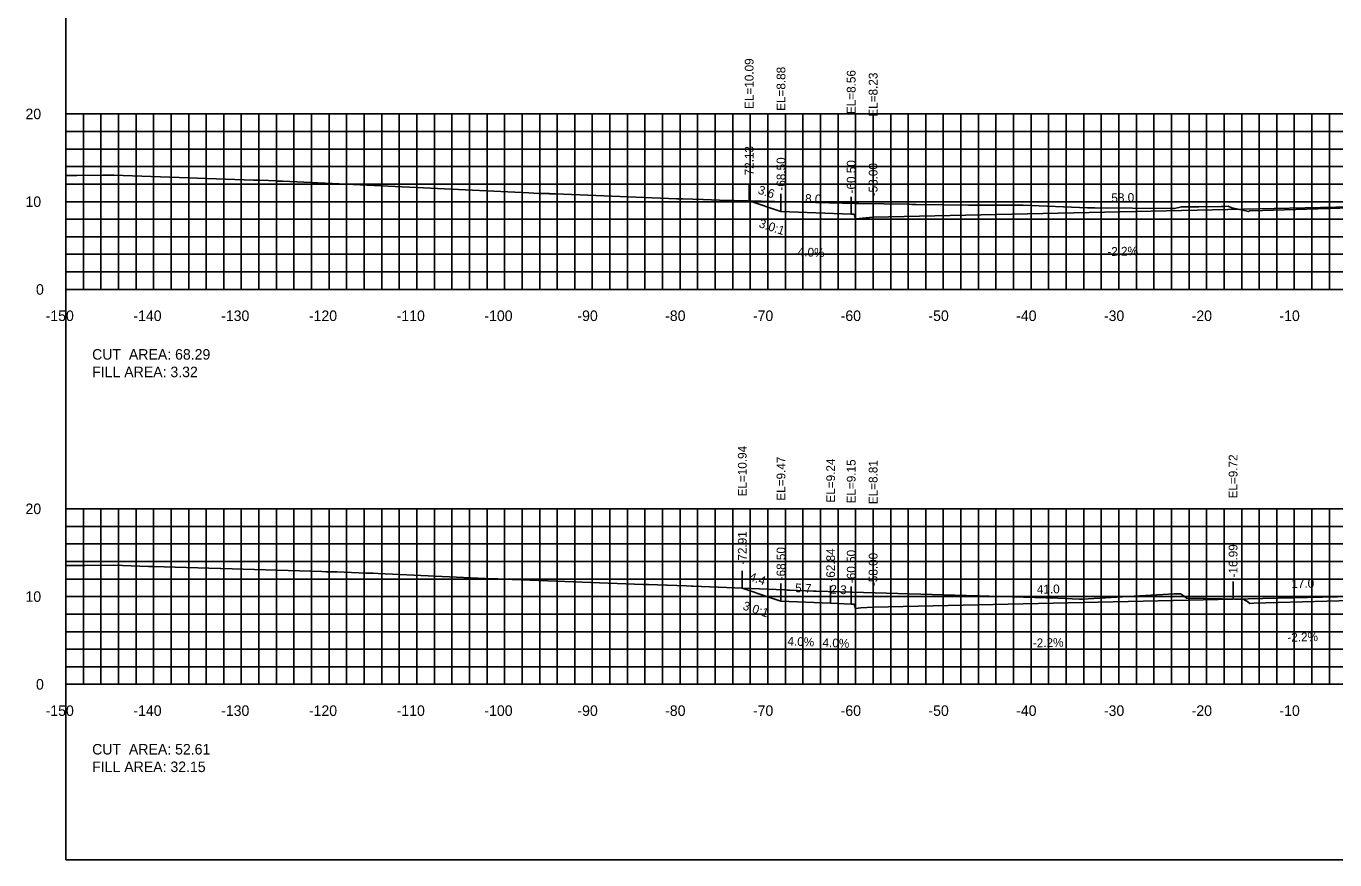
# Model space of a CAD drawing. Extents: x 1797419 to 1809236, y 248759 to 251512.
# Drawn here: x 1804516.5 to 1804665.6, y 250854.9 to 250949.9 of the extents above; entities that cross this region are included whole.
import ezdxf

# ---------------------------------------------------------------- set-up
doc = ezdxf.new("R2010")
doc.units = 0
for name, color, linetype in [('10', 7, 'Continuous'), ('3', 7, 'Continuous'), ('31', 7, 'Continuous'), ('4', 7, 'Continuous'), ('60', 7, 'Continuous'), ('ANNO-TXT', 7, 'Continuous'), ('CL-CNST', 7, 'Continuous'), ('Level 62', 7, 'Continuous'), ('M-ROADS', 7, 'Continuous')]:
    doc.layers.add(name, color=color, linetype=linetype)

msp = doc.modelspace()

# ---------------------------------------------------------------- linework, layer by layer
for p, q in [((1804598.87, 250929.98), (1804598.87, 250931.98)), ((1804602.5, 250928.77), (1804602.5, 250930.77)), ((1804610.5, 250928.45), (1804610.5, 250930.45)), ((1804613, 250928.12), (1804613, 250930.12)), ((1804598.09, 250885.83), (1804598.09, 250887.83)), ((1804602.5, 250884.36), (1804602.5, 250886.36)), ((1804608.16, 250884.13), (1804608.16, 250886.13)), ((1804610.5, 250884.04), (1804610.5, 250886.04)), ((1804613, 250883.7), (1804613, 250885.7)), ((1804654.02, 250884.61), (1804654.02, 250886.61))]:
    msp.add_line(p, q)
msp.add_lwpolyline([(1804521, 250854.89), (1804821, 250854.89), (1804821, 251044.89), (1804521, 251044.89)], close=True)
at = {"layer": '60'}
for p, q in [((1804520.94, 250939.89), (1804521, 250939.89)), ((1804521, 250919.89), (1804521, 250939.89)), ((1804520.94, 250929.89), (1804521, 250929.89)), ((1804520.94, 250919.89), (1804521, 250919.89)), ((1804521, 250919.89), (1804821, 250919.89)), ((1804521, 250919.83), (1804521, 250919.89)), ((1804531, 250919.83), (1804531, 250919.89)), ((1804541, 250919.83), (1804541, 250919.89)), ((1804551, 250919.83), (1804551, 250919.89)), ((1804561, 250919.83), (1804561, 250919.89)), ((1804571, 250919.83), (1804571, 250919.89)), ((1804581, 250919.83), (1804581, 250919.89)), ((1804591, 250919.83), (1804591, 250919.89)), ((1804601, 250919.83), (1804601, 250919.89)), ((1804611, 250919.83), (1804611, 250919.89)), ((1804621, 250919.83), (1804621, 250919.89)), ((1804631, 250919.83), (1804631, 250919.89)), ((1804641, 250919.83), (1804641, 250919.89)), ((1804651, 250919.83), (1804651, 250919.89)), ((1804661, 250919.83), (1804661, 250919.89)), ((1804520.94, 250894.89), (1804521, 250894.89)), ((1804521, 250874.89), (1804521, 250894.89)), ((1804520.94, 250884.89), (1804521, 250884.89)), ((1804520.94, 250874.89), (1804521, 250874.89)), ((1804521, 250874.89), (1804821, 250874.89)), ((1804521, 250874.83), (1804521, 250874.89)), ((1804531, 250874.83), (1804531, 250874.89)), ((1804541, 250874.83), (1804541, 250874.89)), ((1804551, 250874.83), (1804551, 250874.89)), ((1804561, 250874.83), (1804561, 250874.89)), ((1804571, 250874.83), (1804571, 250874.89)), ((1804581, 250874.83), (1804581, 250874.89)), ((1804591, 250874.83), (1804591, 250874.89)), ((1804601, 250874.83), (1804601, 250874.89)), ((1804611, 250874.83), (1804611, 250874.89)), ((1804621, 250874.83), (1804621, 250874.89)), ((1804631, 250874.83), (1804631, 250874.89)), ((1804641, 250874.83), (1804641, 250874.89)), ((1804651, 250874.83), (1804651, 250874.89)), ((1804661, 250874.83), (1804661, 250874.89))]:
    msp.add_line(p, q, dxfattribs=at)
at = {"layer": 'CL-CNST'}
for points in [[(1804598.87, 250929.98), (1804602.5, 250928.77), (1804610.5, 250928.45), (1804610.83, 250928.45), (1804611, 250927.95), (1804613, 250928.12), (1804671, 250929.39), (1804729, 250928.73), (1804731, 250928.57), (1804731.17, 250929.07), (1804731.5, 250929.07), (1804733.5, 250929.15), (1804738.5, 250929.25), (1804739.5, 250929.29), (1804741.61, 250929.99)], [(1804598.09, 250885.83), (1804601.23, 250884.78), (1804602.5, 250884.36), (1804608.16, 250884.13), (1804610.5, 250884.04), (1804610.74, 250884.04), (1804610.83, 250884.04), (1804610.88, 250883.89), (1804611, 250883.54), (1804611.59, 250883.59), (1804613, 250883.7), (1804654.02, 250884.61), (1804671, 250884.98)]]:
    msp.add_lwpolyline(points, dxfattribs=at)
at = {"layer": 'Level 62'}
for p, q in [((1804521, 250939.89), (1804821, 250939.89)), ((1804521, 250919.89), (1804521, 250939.89)), ((1804523, 250919.89), (1804523, 250939.89)), ((1804525, 250919.89), (1804525, 250939.89)), ((1804527, 250919.89), (1804527, 250939.89)), ((1804529, 250919.89), (1804529, 250939.89)), ((1804531, 250919.89), (1804531, 250939.89)), ((1804533, 250919.89), (1804533, 250939.89)), ((1804535, 250919.89), (1804535, 250939.89)), ((1804537, 250919.89), (1804537, 250939.89)), ((1804539, 250919.89), (1804539, 250939.89)), ((1804541, 250919.89), (1804541, 250939.89)), ((1804543, 250919.89), (1804543, 250939.89)), ((1804545, 250919.89), (1804545, 250939.89)), ((1804547, 250919.89), (1804547, 250939.89)), ((1804549, 250919.89), (1804549, 250939.89)), ((1804551, 250919.89), (1804551, 250939.89)), ((1804553, 250919.89), (1804553, 250939.89)), ((1804555, 250919.89), (1804555, 250939.89)), ((1804557, 250919.89), (1804557, 250939.89)), ((1804559, 250919.89), (1804559, 250939.89)), ((1804561, 250919.89), (1804561, 250939.89)), ((1804563, 250919.89), (1804563, 250939.89)), ((1804565, 250919.89), (1804565, 250939.89)), ((1804567, 250919.89), (1804567, 250939.89)), ((1804569, 250919.89), (1804569, 250939.89)), ((1804571, 250919.89), (1804571, 250939.89)), ((1804573, 250919.89), (1804573, 250939.89)), ((1804575, 250919.89), (1804575, 250939.89)), ((1804577, 250919.89), (1804577, 250939.89)), ((1804579, 250919.89), (1804579, 250939.89)), ((1804581, 250919.89), (1804581, 250939.89)), ((1804583, 250919.89), (1804583, 250939.89)), ((1804585, 250919.89), (1804585, 250939.89)), ((1804587, 250919.89), (1804587, 250939.89)), ((1804589, 250919.89), (1804589, 250939.89)), ((1804591, 250919.89), (1804591, 250939.89)), ((1804593, 250919.89), (1804593, 250939.89)), ((1804595, 250919.89), (1804595, 250939.89)), ((1804597, 250919.89), (1804597, 250939.89)), ((1804599, 250919.89), (1804599, 250939.89)), ((1804601, 250919.89), (1804601, 250939.89)), ((1804603, 250919.89), (1804603, 250939.89)), ((1804605, 250919.89), (1804605, 250939.89)), ((1804607, 250919.89), (1804607, 250939.89)), ((1804609, 250919.89), (1804609, 250939.89)), ((1804611, 250919.89), (1804611, 250939.89)), ((1804613, 250919.89), (1804613, 250939.89)), ((1804615, 250919.89), (1804615, 250939.89)), ((1804617, 250919.89), (1804617, 250939.89)), ((1804619, 250919.89), (1804619, 250939.89)), ((1804621, 250919.89), (1804621, 250939.89)), ((1804623, 250919.89), (1804623, 250939.89)), ((1804625, 250919.89), (1804625, 250939.89)), ((1804627, 250919.89), (1804627, 250939.89)), ((1804629, 250919.89), (1804629, 250939.89)), ((1804631, 250919.89), (1804631, 250939.89)), ((1804633, 250919.89), (1804633, 250939.89)), ((1804635, 250919.89), (1804635, 250939.89)), ((1804637, 250919.89), (1804637, 250939.89)), ((1804639, 250919.89), (1804639, 250939.89)), ((1804641, 250919.89), (1804641, 250939.89)), ((1804643, 250919.89), (1804643, 250939.89)), ((1804645, 250919.89), (1804645, 250939.89)), ((1804647, 250919.89), (1804647, 250939.89)), ((1804649, 250919.89), (1804649, 250939.89)), ((1804651, 250919.89), (1804651, 250939.89)), ((1804653, 250919.89), (1804653, 250939.89)), ((1804655, 250919.89), (1804655, 250939.89)), ((1804657, 250919.89), (1804657, 250939.89)), ((1804659, 250919.89), (1804659, 250939.89)), ((1804661, 250919.89), (1804661, 250939.89)), ((1804663, 250919.89), (1804663, 250939.89)), ((1804665, 250919.89), (1804665, 250939.89)), ((1804521, 250937.89), (1804821, 250937.89)), ((1804521, 250935.89), (1804821, 250935.89)), ((1804521, 250933.89), (1804821, 250933.89)), ((1804521, 250931.89), (1804821, 250931.89)), ((1804521, 250929.89), (1804821, 250929.89)), ((1804521, 250927.89), (1804821, 250927.89)), ((1804521, 250925.89), (1804821, 250925.89)), ((1804521, 250923.89), (1804821, 250923.89)), ((1804521, 250921.89), (1804821, 250921.89)), ((1804521, 250919.89), (1804821, 250919.89)), ((1804521, 250894.89), (1804821, 250894.89)), ((1804521, 250874.89), (1804521, 250894.89)), ((1804523, 250874.89), (1804523, 250894.89)), ((1804525, 250874.89), (1804525, 250894.89)), ((1804527, 250874.89), (1804527, 250894.89)), ((1804529, 250874.89), (1804529, 250894.89)), ((1804531, 250874.89), (1804531, 250894.89)), ((1804533, 250874.89), (1804533, 250894.89)), ((1804535, 250874.89), (1804535, 250894.89)), ((1804537, 250874.89), (1804537, 250894.89)), ((1804539, 250874.89), (1804539, 250894.89)), ((1804541, 250874.89), (1804541, 250894.89)), ((1804543, 250874.89), (1804543, 250894.89)), ((1804545, 250874.89), (1804545, 250894.89)), ((1804547, 250874.89), (1804547, 250894.89)), ((1804549, 250874.89), (1804549, 250894.89)), ((1804551, 250874.89), (1804551, 250894.89)), ((1804553, 250874.89), (1804553, 250894.89)), ((1804555, 250874.89), (1804555, 250894.89)), ((1804557, 250874.89), (1804557, 250894.89)), ((1804559, 250874.89), (1804559, 250894.89)), ((1804561, 250874.89), (1804561, 250894.89)), ((1804563, 250874.89), (1804563, 250894.89)), ((1804565, 250874.89), (1804565, 250894.89)), ((1804567, 250874.89), (1804567, 250894.89)), ((1804569, 250874.89), (1804569, 250894.89)), ((1804571, 250874.89), (1804571, 250894.89)), ((1804573, 250874.89), (1804573, 250894.89)), ((1804575, 250874.89), (1804575, 250894.89)), ((1804577, 250874.89), (1804577, 250894.89)), ((1804579, 250874.89), (1804579, 250894.89)), ((1804581, 250874.89), (1804581, 250894.89)), ((1804583, 250874.89), (1804583, 250894.89)), ((1804585, 250874.89), (1804585, 250894.89)), ((1804587, 250874.89), (1804587, 250894.89)), ((1804589, 250874.89), (1804589, 250894.89)), ((1804591, 250874.89), (1804591, 250894.89)), ((1804593, 250874.89), (1804593, 250894.89)), ((1804595, 250874.89), (1804595, 250894.89)), ((1804597, 250874.89), (1804597, 250894.89)), ((1804599, 250874.89), (1804599, 250894.89)), ((1804601, 250874.89), (1804601, 250894.89)), ((1804603, 250874.89), (1804603, 250894.89)), ((1804605, 250874.89), (1804605, 250894.89)), ((1804607, 250874.89), (1804607, 250894.89)), ((1804609, 250874.89), (1804609, 250894.89)), ((1804611, 250874.89), (1804611, 250894.89)), ((1804613, 250874.89), (1804613, 250894.89)), ((1804615, 250874.89), (1804615, 250894.89)), ((1804617, 250874.89), (1804617, 250894.89)), ((1804619, 250874.89), (1804619, 250894.89)), ((1804621, 250874.89), (1804621, 250894.89)), ((1804623, 250874.89), (1804623, 250894.89)), ((1804625, 250874.89), (1804625, 250894.89)), ((1804627, 250874.89), (1804627, 250894.89)), ((1804629, 250874.89), (1804629, 250894.89)), ((1804631, 250874.89), (1804631, 250894.89)), ((1804633, 250874.89), (1804633, 250894.89)), ((1804635, 250874.89), (1804635, 250894.89)), ((1804637, 250874.89), (1804637, 250894.89)), ((1804639, 250874.89), (1804639, 250894.89)), ((1804641, 250874.89), (1804641, 250894.89)), ((1804643, 250874.89), (1804643, 250894.89)), ((1804645, 250874.89), (1804645, 250894.89)), ((1804647, 250874.89), (1804647, 250894.89)), ((1804649, 250874.89), (1804649, 250894.89)), ((1804651, 250874.89), (1804651, 250894.89)), ((1804653, 250874.89), (1804653, 250894.89)), ((1804655, 250874.89), (1804655, 250894.89)), ((1804657, 250874.89), (1804657, 250894.89)), ((1804659, 250874.89), (1804659, 250894.89)), ((1804661, 250874.89), (1804661, 250894.89)), ((1804663, 250874.89), (1804663, 250894.89)), ((1804665, 250874.89), (1804665, 250894.89)), ((1804521, 250892.89), (1804821, 250892.89)), ((1804521, 250890.89), (1804821, 250890.89)), ((1804521, 250888.89), (1804821, 250888.89)), ((1804521, 250886.89), (1804821, 250886.89)), ((1804521, 250884.89), (1804821, 250884.89)), ((1804521, 250882.89), (1804821, 250882.89)), ((1804521, 250880.89), (1804821, 250880.89)), ((1804521, 250878.89), (1804821, 250878.89)), ((1804521, 250876.89), (1804821, 250876.89)), ((1804521, 250874.89), (1804821, 250874.89))]:
    msp.add_line(p, q, dxfattribs=at)
at = {"layer": 'M-ROADS'}
for points in [[(1804521, 250932.88), (1804522.25, 250932.89), (1804525.2, 250932.91), (1804525.5, 250932.92), (1804525.82, 250932.92), (1804525.85, 250932.92), (1804525.86, 250932.92), (1804526.47, 250932.91), (1804542.38, 250932.35), (1804542.48, 250932.35), (1804543.1, 250932.34), (1804545.08, 250932.25), (1804545.13, 250932.24), (1804545.73, 250932.23), (1804573.78, 250930.89), (1804574.9, 250930.84), (1804575.25, 250930.84), (1804576.1, 250930.81), (1804576.17, 250930.8), (1804576.81, 250930.78), (1804590.58, 250930.21), (1804590.78, 250930.21), (1804591.27, 250930.2), (1804593.64, 250930.12), (1804596.43, 250930.04), (1804596.55, 250930.04), (1804597.17, 250930.03), (1804611.08, 250929.67), (1804611.35, 250929.67), (1804617.1, 250929.59), (1804617.4, 250929.58), (1804617.92, 250929.58), (1804623.87, 250929.5), (1804624.38, 250929.5), (1804624.65, 250929.5), (1804630.08, 250929.48), (1804637.42, 250929.19), (1804637.84, 250929.18), (1804638.27, 250929.17), (1804646.86, 250929.11), (1804647.16, 250929.12), (1804647.35, 250929.13), (1804648.14, 250929.31), (1804648.26, 250929.31), (1804648.5, 250929.29), (1804648.52, 250929.29), (1804649.73, 250929.3), (1804649.89, 250929.3), (1804650.1, 250929.3), (1804652.66, 250929.34), (1804652.77, 250929.34), (1804652.9, 250929.34), (1804653.07, 250929.35), (1804653.45, 250929.36), (1804653.89, 250929.17), (1804655.8, 250928.77), (1804655.9, 250928.85), (1804655.91, 250928.85), (1804655.92, 250928.85), (1804655.94, 250928.84), (1804657.37, 250928.88), (1804669.98, 250929.25)], [(1804521, 250888.42), (1804522.59, 250888.43), (1804523.22, 250888.44), (1804526.47, 250888.46), (1804530.44, 250888.33), (1804530.93, 250888.32), (1804538.6, 250888.07), (1804538.68, 250888.07), (1804550.18, 250887.73), (1804550.66, 250887.72), (1804551.88, 250887.69), (1804555.23, 250887.57), (1804555.97, 250887.54), (1804556.04, 250887.54), (1804556.61, 250887.52), (1804569.59, 250886.91), (1804570.12, 250886.91), (1804570.25, 250886.91), (1804571.86, 250886.84), (1804571.89, 250886.84), (1804586.81, 250886.27), (1804587.41, 250886.26), (1804589.47, 250886.18), (1804589.52, 250886.18), (1804591.74, 250886.1), (1804592.29, 250886.09), (1804592.51, 250886.08), (1804602.89, 250885.64), (1804603.24, 250885.63), (1804603.47, 250885.63), (1804606.2, 250885.51), (1804606.49, 250885.51), (1804610.62, 250885.39), (1804634.05, 250884.72), (1804636.53, 250884.6), (1804636.86, 250884.6), (1804647.29, 250885.2), (1804647.29, 250885.2), (1804647.38, 250885.2), (1804647.69, 250885.2), (1804647.97, 250885.2), (1804648.04, 250885.2), (1804648.44, 250884.95), (1804648.72, 250884.72), (1804650.95, 250884.66), (1804652.79, 250884.64), (1804654.18, 250884.6), (1804655.26, 250884.56), (1804655.26, 250884.56), (1804655.69, 250884.28), (1804655.92, 250884.1), (1804656.38, 250884.12), (1804656.4, 250884.14), (1804667.48, 250884.46)]]:
    msp.add_lwpolyline(points, dxfattribs=at)

# ---------------------------------------------------------------- texts
for p in [(1804599.9, 250927.01), (1804598.07, 250883.44)]:
    msp.add_text('3.0:1', height=1, rotation=341.5651).set_placement(p)
at = {"layer": '10'}
for s, p in [('-150', (1804518.7, 250916.29)), ('-140', (1804528.7, 250916.29)), ('-130', (1804538.7, 250916.29)), ('-120', (1804548.7, 250916.29)), ('-110', (1804558.7, 250916.29)), ('-100', (1804568.7, 250916.29)), ('-90', (1804579.3, 250916.29)), ('-80', (1804589.3, 250916.29)), ('-70', (1804599.3, 250916.29)), ('-60', (1804609.3, 250916.29)), ('-50', (1804619.3, 250916.29)), ('-40', (1804629.3, 250916.29)), ('-30', (1804639.3, 250916.29)), ('-20', (1804649.3, 250916.29)), ('-10', (1804659.3, 250916.29)), ('-150', (1804518.7, 250871.29)), ('-140', (1804528.7, 250871.29)), ('-130', (1804538.7, 250871.29)), ('-120', (1804548.7, 250871.29)), ('-110', (1804558.7, 250871.29)), ('-100', (1804568.7, 250871.29)), ('-90', (1804579.3, 250871.29)), ('-80', (1804589.3, 250871.29)), ('-70', (1804599.3, 250871.29)), ('-60', (1804609.3, 250871.29)), ('-50', (1804619.3, 250871.29)), ('-40', (1804629.3, 250871.29)), ('-30', (1804639.3, 250871.29)), ('-20', (1804649.3, 250871.29)), ('-10', (1804659.3, 250871.29))]:
    msp.add_text(s, height=1.2, dxfattribs=at).set_placement(p)
at = {"layer": '3'}
for s, p in [('EL=10.09', (1804599.37, 250940.46)), ('EL=8.88', (1804603, 250940.24)), ('EL=8.56', (1804611, 250939.87)), ('EL=8.23', (1804613.5, 250939.58)), ('-72.13', (1804599.37, 250932.44)), ('-68.50', (1804603, 250931.15)), ('-60.50', (1804611, 250930.83)), ('-58.00', (1804613.5, 250930.5)), ('EL=10.94', (1804598.59, 250896.3)), ('EL=9.47', (1804603, 250895.82)), ('EL=9.24', (1804608.66, 250895.6)), ('EL=9.15', (1804611, 250895.5)), ('EL=8.81', (1804613.5, 250895.42)), ('EL=9.72', (1804654.52, 250896.07)), ('-72.91', (1804598.59, 250888.54)), ('-68.50', (1804603, 250886.74)), ('-62.84', (1804608.66, 250886.59)), ('-60.50', (1804611, 250886.42)), ('-58.00', (1804613.5, 250886.08)), ('-16.99', (1804654.52, 250887.06))]:
    msp.add_text(s, height=1, rotation=90, dxfattribs=at).set_placement(p)
at = {"layer": '31'}
for s, p in [('20', (1804516.4, 250939.29)), ('10', (1804516.4, 250929.29)), ('0', (1804517.6, 250919.29)), ('20', (1804516.4, 250894.29)), ('10', (1804516.4, 250884.29)), ('0', (1804517.6, 250874.29))]:
    msp.add_text(s, height=1.2, dxfattribs=at).set_placement(p)
at = {"layer": '4'}
for s, rotation, p in [('3.6', 341.5651, (1804599.8, 250930.83)), ('8.0', 357.7094, (1804605.23, 250929.76)), ('58.0', 1.2603, (1804640.16, 250929.82)), ('4.0%', 357.7094, (1804604.39, 250923.69)), ('-2.2%', 1.2603, (1804639.7, 250923.7)), ('4.4', 341.5651, (1804598.79, 250886.75)), ('17.0', 1.2603, (1804660.67, 250885.85)), ('5.7', 357.7094, (1804604.1, 250885.39)), ('2.3', 357.7094, (1804608.1, 250885.23)), ('41.0', 1.2603, (1804631.67, 250885.21)), ('-2.2%', 1.2603, (1804660.21, 250879.74)), ('4.0%', 357.7094, (1804603.22, 250879.32)), ('4.0%', 357.7094, (1804607.22, 250879.16)), ('-2.2%', 1.2603, (1804631.21, 250879.1))]:
    msp.add_text(s, height=1, rotation=rotation, dxfattribs=at).set_placement(p)
at = {"layer": '60'}
for p in [(1804521, 250919.89), (1804521, 250874.89)]:
    msp.add_text('-', height=0.0001, dxfattribs=at).set_placement(p)
at = {"layer": 'ANNO-TXT'}
for s, p in [('CUT  AREA: 68.29', (1804524, 250911.89)), ('FILL AREA: 3.32', (1804524, 250909.89)), ('CUT  AREA: 52.61', (1804524, 250866.89)), ('FILL AREA: 32.15', (1804524, 250864.89))]:
    msp.add_text(s, height=1.2, dxfattribs=at).set_placement(p)

doc.saveas('drawing.dxf')
